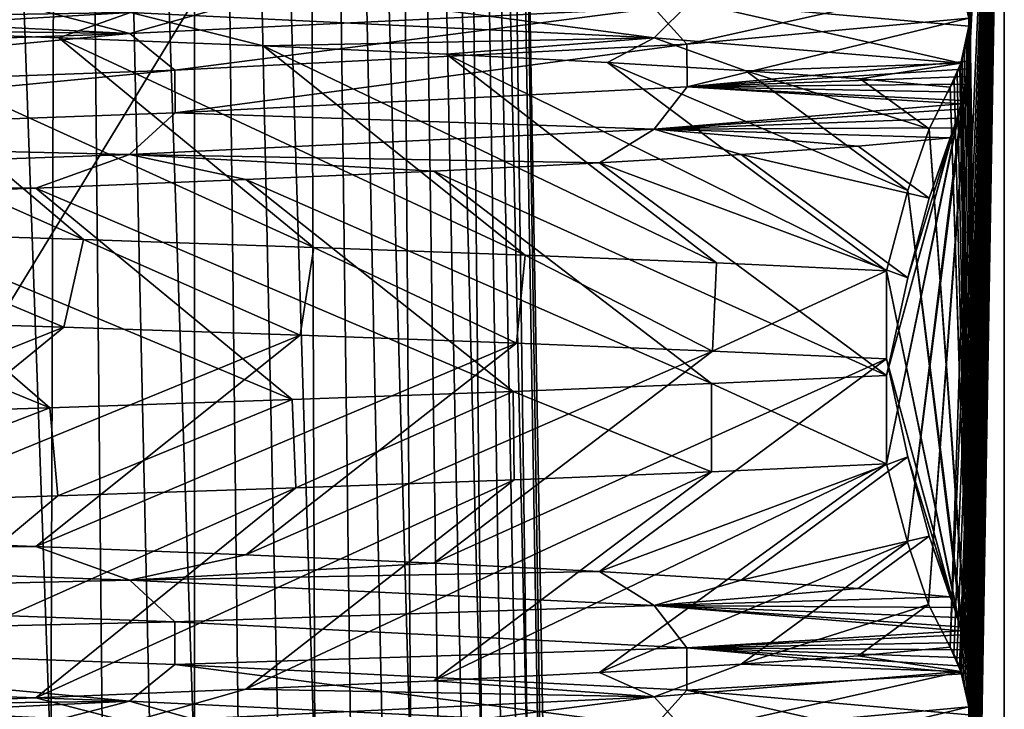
# Model space of a CAD drawing. Header units: millimetres. Extents: x -39 to 39, y -2 to 145.
# Tile 384 of 656: x 10 to 13, y 32 to 34. Entities that reach past the tile are written whole.
import ezdxf

# ---------------------------------------------------------------- set-up
doc = ezdxf.new("R2010")
doc.units = ezdxf.units.MM
doc.header["$LTSCALE"] = 65.185185
for name, color, linetype in [('460', 7, 'CONTINUOUS'), ('528', 7, 'CONTINUOUS'), ('529', 7, 'CONTINUOUS'), ('567', 7, 'CONTINUOUS'), ('574', 7, 'CONTINUOUS'), ('575', 7, 'CONTINUOUS'), ('628', 7, 'CONTINUOUS'), ('629', 7, 'CONTINUOUS'), ('630', 7, 'CONTINUOUS')]:
    doc.layers.add(name, color=color, linetype=linetype)

msp = doc.modelspace()

# ---------------------------------------------------------------- linework, layer by layer
at = {"layer": '460', "linetype": 'Continuous'}
for points in [[(9.4722, 33.1504, -10.5791), (9.5534, 33.4043, -10.5058), (10.2158, 33.1272, -9.8629), (9.4722, 33.1504, -10.5791)], [(9.5534, 33.4043, -10.5058), (10.2731, 33.3818, -9.8032), (10.2158, 33.1272, -9.8629), (9.5534, 33.4043, -10.5058)], [(10.2158, 33.1272, -9.8629), (10.2731, 33.3818, -9.8032), (10.9026, 33.1042, -9.098), (10.2158, 33.1272, -9.8629)], [(10.2731, 33.3818, -9.8032), (10.9428, 33.3591, -9.0496), (10.9026, 33.1042, -9.098), (10.2731, 33.3818, -9.8032)], [(10.9026, 33.1042, -9.098), (10.9428, 33.3591, -9.0496), (11.5319, 33.0811, -8.2858), (10.9026, 33.1042, -9.098)], [(10.9428, 33.3591, -9.0496), (11.5573, 33.3365, -8.2504), (11.5319, 33.0811, -8.2858), (10.9428, 33.3591, -9.0496)], [(11.5319, 33.0811, -8.2858), (11.5573, 33.3365, -8.2504), (12.1014, 33.0581, -7.4293), (11.5319, 33.0811, -8.2858)], [(11.5573, 33.3365, -8.2504), (12.113, 33.314, -7.4104), (12.1014, 33.0581, -7.4293), (11.5573, 33.3365, -8.2504)], [(12.113, 33.314, -7.4104), (12.6076, 33.2914, -6.5337), (12.1014, 33.0581, -7.4293), (12.113, 33.314, -7.4104)], [(12.6076, 33.2914, -6.5337), (12.6076, 33.035, -6.5337), (12.1014, 33.0581, -7.4293), (12.6076, 33.2914, -6.5337)], [(12.6076, 32.987, 6.5337), (12.0986, 32.9638, 7.434), (12.6076, 32.7306, 6.5337), (12.6076, 32.987, 6.5337)], [(12.0986, 32.9638, 7.434), (11.5222, 32.9405, 8.2993), (12.0986, 32.7074, 7.4339), (12.0986, 32.9638, 7.434)], [(12.6076, 32.7306, 6.5337), (12.0986, 32.9638, 7.434), (12.0986, 32.7074, 7.4339), (12.6076, 32.7306, 6.5337)], [(10.8796, 32.917, 9.1255), (10.175, 32.8935, 9.905), (10.1982, 32.6378, 9.8811), (10.8796, 32.917, 9.1255)], [(10.8907, 32.661, 9.1122), (10.8796, 32.917, 9.1255), (10.1982, 32.6378, 9.8811), (10.8907, 32.661, 9.1122)], [(11.5222, 32.9405, 8.2993), (10.8796, 32.917, 9.1255), (10.8907, 32.661, 9.1122), (11.5222, 32.9405, 8.2993)], [(11.5254, 32.6842, 8.295), (11.5222, 32.9405, 8.2993), (10.8907, 32.661, 9.1122), (11.5254, 32.6842, 8.295)], [(12.0986, 32.7074, 7.4339), (11.5222, 32.9405, 8.2993), (11.5254, 32.6842, 8.295), (12.0986, 32.7074, 7.4339)], [(10.175, 32.8935, 9.905), (9.4156, 32.87, 10.6295), (9.4521, 32.6146, 10.5971), (10.175, 32.8935, 9.905)], [(10.1982, 32.6378, 9.8811), (10.175, 32.8935, 9.905), (9.4521, 32.6146, 10.5971), (10.1982, 32.6378, 9.8811)]]:
    msp.add_3dface(points, dxfattribs=at)
at = {"layer": '528', "linetype": 'Continuous'}
for points in [[(12.8034, 32.1788, 2.798), (12.95, 35.8), (12.7927, 32.1975, 3.001), (12.8034, 32.1788, 2.798)], [(12.7927, 32.1975, 3.001), (12.95, 35.8), (12.8495, 33.9313, 1.9186), (12.7927, 32.1975, 3.001)], [(12.8122, 32.1593, 2.6303), (12.95, 35.8), (12.8034, 32.1788, 2.798), (12.8122, 32.1593, 2.6303)], [(12.8194, 30.1403, 2.4914), (12.95, 35.8), (12.8122, 30.1593, 2.6303), (12.8194, 30.1403, 2.4914)], [(12.8122, 30.1593, 2.6303), (12.95, 35.8), (12.8495, 31.9313, 1.9186), (12.8122, 30.1593, 2.6303)], [(12.8194, 32.1403, 2.4914), (12.95, 35.8), (12.8122, 32.1593, 2.6303), (12.8194, 32.1403, 2.4914)], [(12.8238, 30.1273, 2.4074), (12.95, 35.8), (12.8194, 30.1403, 2.4914), (12.8238, 30.1273, 2.4074)], [(12.8238, 32.1273, 2.4074), (12.95, 35.8), (12.8194, 32.1403, 2.4914), (12.8238, 32.1273, 2.4074)], [(12.8255, 30.1219, 2.3749), (12.95, 35.8), (12.8238, 30.1273, 2.4074), (12.8255, 30.1219, 2.3749)], [(12.8255, 32.1219, 2.3749), (12.95, 35.8), (12.8238, 32.1273, 2.4074), (12.8255, 32.1219, 2.3749)], [(12.8308, 30.1041, 2.2745), (12.95, 35.8), (12.8255, 30.1219, 2.3749), (12.8308, 30.1041, 2.2745)], [(12.8308, 32.1041, 2.2745), (12.95, 35.8), (12.8255, 32.1219, 2.3749), (12.8308, 32.1041, 2.2745)], [(12.8355, 30.0857, 2.184), (12.95, 35.8), (12.8308, 30.1041, 2.2745), (12.8355, 30.0857, 2.184)], [(12.8355, 32.0857, 2.184), (12.95, 35.8), (12.8308, 32.1041, 2.2745), (12.8355, 32.0857, 2.184)], [(12.8401, 30.0654, 2.0979), (12.95, 35.8), (12.8355, 30.0857, 2.184), (12.8401, 30.0654, 2.0979)], [(12.8401, 32.0654, 2.0979), (12.95, 35.8), (12.8355, 32.0857, 2.184), (12.8401, 32.0654, 2.0979)], [(12.8442, 30.0424, 2.0183), (12.95, 35.8), (12.8401, 30.0654, 2.0979), (12.8442, 30.0424, 2.0183)], [(12.8442, 32.0424, 2.0183), (12.95, 35.8), (12.8401, 32.0654, 2.0979), (12.8442, 32.0424, 2.0183)], [(12.8467, 30.0248, 1.9707), (12.95, 35.8), (12.8442, 30.0424, 2.0183), (12.8467, 30.0248, 1.9707)], [(12.8467, 32.0248, 1.9707), (12.95, 35.8), (12.8442, 32.0424, 2.0183), (12.8467, 32.0248, 1.9707)], [(12.8478, 30.0153, 1.9499), (12.95, 35.8), (12.8467, 30.0248, 1.9707), (12.8478, 30.0153, 1.9499)], [(12.8478, 32.0153, 1.9499), (12.95, 35.8), (12.8467, 32.0248, 1.9707), (12.8478, 32.0153, 1.9499)], [(12.8478, 34.0153, 1.9499), (12.95, 35.8), (12.8467, 34.0248, 1.9707), (12.8478, 34.0153, 1.9499)], [(12.8503, 29.9766, 1.9023), (12.95, 35.8), (12.8478, 30.0153, 1.9499), (12.8503, 29.9766, 1.9023)], [(12.8503, 31.9766, 1.9023), (12.95, 35.8), (12.8478, 32.0153, 1.9499), (12.8503, 31.9766, 1.9023)], [(12.8503, 33.9766, 1.9023), (12.95, 35.8), (12.8478, 34.0153, 1.9499), (12.8503, 33.9766, 1.9023)], [(12.8495, 31.9313, 1.9186), (12.95, 35.8), (12.8503, 31.9766, 1.9023), (12.8495, 31.9313, 1.9186)], [(12.8495, 33.9313, 1.9186), (12.95, 35.8), (12.8503, 33.9766, 1.9023), (12.8495, 33.9313, 1.9186)], [(12.95, 26.5), (12.95, 35.8), (12.8503, 29.9766, 1.9023), (12.95, 26.5)], [(12.73, 32.322, 4.1975), (12.7927, 32.1975, 3.001), (12.8495, 33.9313, 1.9186), (12.73, 32.322, 4.1975)], [(12.8467, 33.9004, 1.9703), (12.73, 32.322, 4.1975), (12.8495, 33.9313, 1.9186), (12.8467, 33.9004, 1.9703)], [(12.8438, 33.8776, 2.0257), (12.73, 32.322, 4.1975), (12.8467, 33.9004, 1.9703), (12.8438, 33.8776, 2.0257)], [(12.6681, 32.5025, 5.379), (12.73, 32.322, 4.1975), (12.8438, 33.8776, 2.0257), (12.6681, 32.5025, 5.379)], [(12.8404, 33.8554, 2.0917), (12.6681, 32.5025, 5.379), (12.8438, 33.8776, 2.0257), (12.8404, 33.8554, 2.0917)], [(12.8364, 33.8332, 2.1685), (12.6681, 32.5025, 5.379), (12.8404, 33.8554, 2.0917), (12.8364, 33.8332, 2.1685)], [(12.8316, 33.8101, 2.2583), (12.6681, 32.5025, 5.379), (12.8364, 33.8332, 2.1685), (12.8316, 33.8101, 2.2583)], [(12.6076, 32.7306, 6.5337), (12.6681, 32.5025, 5.379), (12.8316, 33.8101, 2.2583), (12.6076, 32.7306, 6.5337)], [(12.8261, 33.786, 2.3635), (12.6076, 32.7306, 6.5337), (12.8316, 33.8101, 2.2583), (12.8261, 33.786, 2.3635)], [(12.8237, 33.7762, 2.4091), (12.6076, 32.7306, 6.5337), (12.8261, 33.786, 2.3635), (12.8237, 33.7762, 2.4091)], [(12.8197, 33.7607, 2.4856), (12.6076, 32.7306, 6.5337), (12.8237, 33.7762, 2.4091), (12.8197, 33.7607, 2.4856)], [(12.6076, 32.987, 6.5337), (12.6076, 32.7306, 6.5337), (12.8197, 33.7607, 2.4856), (12.6076, 32.987, 6.5337)], [(12.8123, 33.7342, 2.628), (12.6076, 32.987, 6.5337), (12.8197, 33.7607, 2.4856), (12.8123, 33.7342, 2.628)], [(12.6697, 33.2705, 5.3484), (12.6076, 32.987, 6.5337), (12.8123, 33.7342, 2.628), (12.6697, 33.2705, 5.3484)], [(12.8034, 33.7063, 2.7974), (12.6697, 33.2705, 5.3484), (12.8123, 33.7342, 2.628), (12.8034, 33.7063, 2.7974)], [(12.7314, 33.502, 4.1702), (12.6697, 33.2705, 5.3484), (12.8034, 33.7063, 2.7974), (12.7314, 33.502, 4.1702)], [(12.7927, 33.6778, 3.001), (12.7314, 33.502, 4.1702), (12.8034, 33.7063, 2.7974), (12.7927, 33.6778, 3.001)]]:
    msp.add_3dface(points, dxfattribs=at)
at = {"layer": '529', "linetype": 'Continuous'}
for points in [[(12.95, 35.8), (12.95, 26.5), (12.85, 34.0799, -1.9079), (12.95, 35.8)], [(12.85, 34.0799, -1.9079), (12.95, 26.5), (12.8499, 34.0335, -1.9103), (12.85, 34.0799, -1.9079)], [(12.8499, 34.0335, -1.9103), (12.95, 26.5), (12.8473, 34.0017, -1.9603), (12.8499, 34.0335, -1.9103)], [(12.844, 33.9781, -2.023), (12.95, 26.5), (12.8398, 33.9555, -2.1022), (12.844, 33.9781, -2.023)], [(12.8473, 34.0017, -1.9603), (12.95, 26.5), (12.844, 33.9781, -2.023), (12.8473, 34.0017, -1.9603)], [(12.8398, 33.9555, -2.1022), (12.95, 26.5), (12.8346, 33.9325, -2.2017), (12.8398, 33.9555, -2.1022)], [(12.8346, 33.9325, -2.2017), (12.95, 26.5), (12.8283, 33.9091, -2.3228), (12.8346, 33.9325, -2.2017)], [(12.8237, 33.8943, -2.4099), (12.95, 26.5), (12.821, 33.8863, -2.4612), (12.8237, 33.8943, -2.4099)], [(12.8283, 33.9091, -2.3228), (12.95, 26.5), (12.8237, 33.8943, -2.4099), (12.8283, 33.9091, -2.3228)], [(12.8039, 33.8442, -2.7882), (12.8131, 33.8649, -2.613), (12.85, 32.0799, -1.9079), (12.8039, 33.8442, -2.7882)], [(12.8131, 33.8649, -2.613), (12.821, 33.8863, -2.4612), (12.85, 32.0799, -1.9079), (12.8131, 33.8649, -2.613)], [(12.821, 33.8863, -2.4612), (12.95, 26.5), (12.85, 32.0799, -1.9079), (12.821, 33.8863, -2.4612)], [(12.7927, 33.8245, -3.001), (12.8039, 33.8442, -2.7882), (12.85, 32.0799, -1.9079), (12.7927, 33.8245, -3.001)], [(12.7315, 33.7036, -4.1702), (12.7927, 33.8245, -3.001), (12.8476, 32.1139, -1.9548), (12.7315, 33.7036, -4.1702)], [(12.8476, 32.1139, -1.9548), (12.7927, 33.8245, -3.001), (12.85, 32.0799, -1.9079), (12.8476, 32.1139, -1.9548)], [(12.6697, 33.5248, -5.3485), (12.7315, 33.7036, -4.1702), (12.8443, 32.1414, -2.0178), (12.6697, 33.5248, -5.3485)], [(12.8443, 32.1414, -2.0178), (12.7315, 33.7036, -4.1702), (12.8468, 32.1215, -1.9701), (12.8443, 32.1414, -2.0178)], [(12.8468, 32.1215, -1.9701), (12.7315, 33.7036, -4.1702), (12.8476, 32.1139, -1.9548), (12.8468, 32.1215, -1.9701)], [(12.6076, 33.2914, -6.5337), (12.6697, 33.5248, -5.3485), (12.8317, 32.2116, -2.2573), (12.6076, 33.2914, -6.5337)], [(12.8317, 32.2116, -2.2573), (12.6697, 33.5248, -5.3485), (12.8361, 32.19, -2.1729), (12.8317, 32.2116, -2.2573)], [(12.8361, 32.19, -2.1729), (12.6697, 33.5248, -5.3485), (12.8404, 32.1667, -2.0922), (12.8361, 32.19, -2.1729)], [(12.8404, 32.1667, -2.0922), (12.6697, 33.5248, -5.3485), (12.8443, 32.1414, -2.0178), (12.8404, 32.1667, -2.0922)], [(12.6076, 33.035, -6.5337), (12.6076, 33.2914, -6.5337), (12.8208, 32.2574, -2.4657), (12.6076, 33.035, -6.5337)], [(12.8208, 32.2574, -2.4657), (12.6076, 33.2914, -6.5337), (12.8239, 32.2453, -2.4066), (12.8208, 32.2574, -2.4657)], [(12.8239, 32.2453, -2.4066), (12.6076, 33.2914, -6.5337), (12.8267, 32.2335, -2.3522), (12.8239, 32.2453, -2.4066)], [(12.8267, 32.2335, -2.3522), (12.6076, 33.2914, -6.5337), (12.8317, 32.2116, -2.2573), (12.8267, 32.2335, -2.3522)], [(12.6699, 32.7503, -5.3455), (12.6076, 33.035, -6.5337), (12.8134, 32.284, -2.6061), (12.6699, 32.7503, -5.3455)], [(12.8134, 32.284, -2.6061), (12.6076, 33.035, -6.5337), (12.8208, 32.2574, -2.4657), (12.8134, 32.284, -2.6061)], [(12.7316, 32.5201, -4.1679), (12.6699, 32.7503, -5.3455), (12.8042, 32.3133, -2.7817), (12.7316, 32.5201, -4.1679)], [(12.8042, 32.3133, -2.7817), (12.6699, 32.7503, -5.3455), (12.8134, 32.284, -2.6061), (12.8042, 32.3133, -2.7817)], [(12.7927, 32.3442, -3.001), (12.7316, 32.5201, -4.1679), (12.8042, 32.3133, -2.7817), (12.7927, 32.3442, -3.001)], [(12.85, 32.0799, -1.9079), (12.95, 26.5), (12.8499, 32.0335, -1.9103), (12.85, 32.0799, -1.9079)], [(12.8499, 32.0335, -1.9103), (12.95, 26.5), (12.8473, 32.0017, -1.9603), (12.8499, 32.0335, -1.9103)]]:
    msp.add_3dface(points, dxfattribs=at)
at = {"layer": '567', "linetype": 'Continuous'}
for points in [[(9.9146, 26, -6.2696), (10.159, 26, -5.8653), (9.7745, 43.2089, -5.9253), (9.9146, 26, -6.2696)], [(10.159, 26, -5.8653), (10.3869, 26, -5.4515), (9.7745, 43.2089, -5.9253), (10.159, 26, -5.8653)], [(9.7745, 43.2089, -5.9253), (10.3869, 26, -5.4515), (10.2165, 43.2089, -5.1256), (9.7745, 43.2089, -5.9253)], [(10.159, 26, 5.8653), (9.9146, 26, 6.2696), (9.7745, 43.2089, 5.9253), (10.159, 26, 5.8653)], [(10.2165, 43.2089, 5.1256), (10.159, 26, 5.8653), (9.7745, 43.2089, 5.9253), (10.2165, 43.2089, 5.1256)], [(10.3869, 26, 5.4515), (10.159, 26, 5.8653), (10.2165, 43.2089, 5.1256), (10.3869, 26, 5.4515)], [(10.3869, 26, -5.4515), (10.598, 26, -5.0288), (10.2165, 43.2089, -5.1256), (10.3869, 26, -5.4515)], [(10.598, 26, -5.0288), (10.7919, 26, -4.598), (10.2165, 43.2089, -5.1256), (10.598, 26, -5.0288)], [(10.2165, 43.2089, -5.1256), (10.7919, 26, -4.598), (10.5932, 43.2089, -4.2934), (10.2165, 43.2089, -5.1256)], [(10.598, 26, 5.0288), (10.3869, 26, 5.4515), (10.2165, 43.2089, 5.1256), (10.598, 26, 5.0288)], [(10.5932, 43.2089, 4.2934), (10.598, 26, 5.0288), (10.2165, 43.2089, 5.1256), (10.5932, 43.2089, 4.2934)], [(10.7919, 26, -4.598), (10.9683, 26, -4.1597), (10.5932, 43.2089, -4.2934), (10.7919, 26, -4.598)], [(10.9683, 26, -4.1597), (11.1269, 26, -3.7147), (10.5932, 43.2089, -4.2934), (10.9683, 26, -4.1597)], [(10.5932, 43.2089, -4.2934), (11.1269, 26, -3.7147), (10.9031, 43.2089, -3.4311), (10.5932, 43.2089, -4.2934)], [(10.9683, 26, 4.1597), (10.7919, 26, 4.598), (10.5932, 43.2089, 4.2934), (10.9683, 26, 4.1597)], [(10.9031, 43.2089, 3.4311), (10.9683, 26, 4.1597), (10.5932, 43.2089, 4.2934), (10.9031, 43.2089, 3.4311)], [(10.7919, 26, 4.598), (10.598, 26, 5.0288), (10.5932, 43.2089, 4.2934), (10.7919, 26, 4.598)], [(11.1269, 26, -3.7147), (11.2674, 26, -3.2637), (10.9031, 43.2089, -3.4311), (11.1269, 26, -3.7147)], [(11.2674, 26, -3.2637), (11.3897, 26, -2.8073), (10.9031, 43.2089, -3.4311), (11.2674, 26, -3.2637)], [(10.9031, 43.2089, -3.4311), (11.3897, 26, -2.8073), (11.1429, 43.2089, -2.5465), (10.9031, 43.2089, -3.4311)], [(11.2674, 26, 3.2637), (11.1269, 26, 3.7147), (10.9031, 43.2089, 3.4311), (11.2674, 26, 3.2637)], [(11.1429, 43.2089, 2.5465), (11.2674, 26, 3.2637), (10.9031, 43.2089, 3.4311), (11.1429, 43.2089, 2.5465)], [(11.1269, 26, 3.7147), (10.9683, 26, 4.1597), (10.9031, 43.2089, 3.4311), (11.1269, 26, 3.7147)], [(11.3897, 26, -2.8073), (11.4935, 26, -2.3464), (11.1429, 43.2089, -2.5465), (11.3897, 26, -2.8073)], [(11.4935, 26, -2.3464), (11.5787, 26, -1.8817), (11.1429, 43.2089, -2.5465), (11.4935, 26, -2.3464)], [(11.1429, 43.2089, -2.5465), (11.5787, 26, -1.8817), (11.311, 43.2089, -1.6467), (11.1429, 43.2089, -2.5465)], [(11.4935, 26, 2.3464), (11.3897, 26, 2.8073), (11.1429, 43.2089, 2.5465), (11.4935, 26, 2.3464)], [(11.311, 43.2089, 1.6467), (11.4935, 26, 2.3464), (11.1429, 43.2089, 2.5465), (11.311, 43.2089, 1.6467)], [(11.3897, 26, 2.8073), (11.2674, 26, 3.2637), (11.1429, 43.2089, 2.5465), (11.3897, 26, 2.8073)], [(11.5787, 26, -1.8817), (11.6451, 26, -1.414), (11.311, 43.2089, -1.6467), (11.5787, 26, -1.8817)], [(11.6451, 26, -1.414), (11.6925, 26, -0.9439), (11.311, 43.2089, -1.6467), (11.6451, 26, -1.414)], [(11.311, 43.2089, -1.6467), (11.6925, 26, -0.9439), (11.4064, 43.2089, -0.7371), (11.311, 43.2089, -1.6467)], [(11.6451, 26, 1.414), (11.5787, 26, 1.8817), (11.311, 43.2089, 1.6467), (11.6451, 26, 1.414)], [(11.4064, 43.2089, 0.7371), (11.6451, 26, 1.414), (11.311, 43.2089, 1.6467), (11.4064, 43.2089, 0.7371)], [(11.5787, 26, 1.8817), (11.4935, 26, 2.3464), (11.311, 43.2089, 1.6467), (11.5787, 26, 1.8817)], [(11.6925, 26, 0.9439), (11.6451, 26, 1.414), (11.4064, 43.2089, 0.7371), (11.6925, 26, 0.9439)], [(11.543, 35.6288, 0.6709), (11.6925, 26, 0.9439), (11.4064, 43.2089, 0.7371), (11.543, 35.6288, 0.6709)], [(11.4064, 43.2089, -0.7371), (11.6925, 26, -0.9439), (11.543, 35.6288, -0.6709), (11.4064, 43.2089, -0.7371)], [(11.6801, 27.9956, -0.6043), (11.543, 35.6288, -0.6709), (11.6925, 26, -0.9439), (11.6801, 27.9956, -0.6043)], [(11.6801, 27.9956, 0.6043), (11.6925, 26, 0.9439), (11.543, 35.6288, 0.6709), (11.6801, 27.9956, 0.6043)]]:
    msp.add_3dface(points, dxfattribs=at)
at = {"layer": '574', "linetype": 'Continuous'}
for points in [[(7.2602, 39.0726, -0.701), (11.543, 35.6288, -0.6709), (7.0698, 33.5151, -0.6525), (7.2602, 39.0726, -0.701)], [(11.543, 35.6288, -0.6709), (11.6801, 27.9956, -0.6043), (7.0698, 33.5151, -0.6525), (11.543, 35.6288, -0.6709)], [(11.6801, 27.9956, -0.6043), (6.8806, 27.9956, -0.6043), (7.0698, 33.5151, -0.6525), (11.6801, 27.9956, -0.6043)]]:
    msp.add_3dface(points, dxfattribs=at)
at = {"layer": '575', "linetype": 'Continuous'}
for points in [[(11.543, 35.6288, 0.6709), (7.2602, 39.0726, 0.701), (7.0698, 33.5151, 0.6525), (11.543, 35.6288, 0.6709)], [(11.6801, 27.9956, 0.6043), (11.543, 35.6288, 0.6709), (6.8806, 27.9956, 0.6043), (11.6801, 27.9956, 0.6043)], [(11.543, 35.6288, 0.6709), (7.0698, 33.5151, 0.6525), (6.8806, 27.9956, 0.6043), (11.543, 35.6288, 0.6709)]]:
    msp.add_3dface(points, dxfattribs=at)
at = {"layer": '628', "linetype": 'Continuous'}
for points in [[(10.175, 34.6371, 9.905), (9.4156, 34.6135, 10.6295), (8.7395, 34.0024, 9.8123), (10.175, 34.6371, 9.905)], [(9.4647, 34.0268, 9.1148), (10.175, 34.6371, 9.905), (8.7395, 34.0024, 9.8123), (9.4647, 34.0268, 9.1148)], [(9.4722, 33.1504, -10.5791), (10.2158, 33.1272, -9.8629), (8.7395, 32.5392, -9.8123), (9.4722, 33.1504, -10.5791)], [(8.7395, 32.5392, -9.8123), (10.2158, 33.1272, -9.8629), (9.4647, 32.5148, -9.1148), (8.7395, 32.5392, -9.8123)], [(10.2158, 33.1272, -9.8629), (10.9026, 33.1042, -9.098), (9.4647, 32.5148, -9.1148), (10.2158, 33.1272, -9.8629)], [(9.4647, 32.5148, -9.1148), (10.9026, 33.1042, -9.098), (10.1344, 32.4904, -8.3638), (9.4647, 32.5148, -9.1148)], [(10.9026, 33.1042, -9.098), (11.5319, 33.0811, -8.2858), (10.1344, 32.4904, -8.3638), (10.9026, 33.1042, -9.098)], [(10.1344, 32.4904, -8.3638), (11.5319, 33.0811, -8.2858), (10.7447, 32.4661, -7.5639), (10.1344, 32.4904, -8.3638)], [(11.5319, 33.0811, -8.2858), (12.1014, 33.0581, -7.4293), (10.7447, 32.4661, -7.5639), (11.5319, 33.0811, -8.2858)], [(10.7447, 32.4661, -7.5639), (12.1014, 33.0581, -7.4293), (11.2919, 32.4417, -6.7195), (10.7447, 32.4661, -7.5639)], [(12.1014, 33.0581, -7.4293), (12.6076, 33.035, -6.5337), (11.2919, 32.4417, -6.7195), (12.1014, 33.0581, -7.4293)], [(11.2919, 32.4417, -6.7195), (12.6076, 33.035, -6.5337), (11.773, 32.4173, -5.8358), (11.2919, 32.4417, -6.7195)], [(12.6076, 33.035, -6.5337), (12.6699, 32.7503, -5.3455), (11.773, 32.4173, -5.8358), (12.6076, 33.035, -6.5337)], [(11.773, 32.4173, -5.8358), (12.6699, 32.7503, -5.3455), (12.185, 32.3929, -4.9178), (11.773, 32.4173, -5.8358)], [(12.6699, 32.7503, -5.3455), (12.7316, 32.5201, -4.1679), (12.185, 32.3929, -4.9178), (12.6699, 32.7503, -5.3455)], [(12.6076, 32.7306, 6.5337), (12.0986, 32.7074, 7.4339), (11.2919, 32.0999, 6.7195), (12.6076, 32.7306, 6.5337)], [(11.773, 32.1243, 5.8358), (12.6076, 32.7306, 6.5337), (11.2919, 32.0999, 6.7195), (11.773, 32.1243, 5.8358)], [(12.6681, 32.5025, 5.379), (12.6076, 32.7306, 6.5337), (11.773, 32.1243, 5.8358), (12.6681, 32.5025, 5.379)], [(12.0986, 32.7074, 7.4339), (11.5254, 32.6842, 8.295), (10.7447, 32.0756, 7.5639), (12.0986, 32.7074, 7.4339)], [(11.2919, 32.0999, 6.7195), (12.0986, 32.7074, 7.4339), (10.7447, 32.0756, 7.5639), (11.2919, 32.0999, 6.7195)], [(10.8907, 32.661, 9.1122), (10.1982, 32.6378, 9.8811), (9.4647, 32.0268, 9.1148), (10.8907, 32.661, 9.1122)], [(10.1344, 32.0512, 8.3639), (10.8907, 32.661, 9.1122), (9.4647, 32.0268, 9.1148), (10.1344, 32.0512, 8.3639)], [(11.5254, 32.6842, 8.295), (10.8907, 32.661, 9.1122), (10.1344, 32.0512, 8.3639), (11.5254, 32.6842, 8.295)], [(10.7447, 32.0756, 7.5639), (11.5254, 32.6842, 8.295), (10.1344, 32.0512, 8.3639), (10.7447, 32.0756, 7.5639)], [(10.1982, 32.6378, 9.8811), (9.4521, 32.6146, 10.5971), (9.4647, 32.0268, 9.1148), (10.1982, 32.6378, 9.8811)], [(12.185, 32.3929, -4.9178), (12.7316, 32.5201, -4.1679), (12.5256, 32.3685, -3.971), (12.185, 32.3929, -4.9178)], [(12.7316, 32.5201, -4.1679), (12.7927, 32.3442, -3.001), (12.5256, 32.3685, -3.971), (12.7316, 32.5201, -4.1679)], [(12.185, 32.1487, 4.9178), (12.6681, 32.5025, 5.379), (11.773, 32.1243, 5.8358), (12.185, 32.1487, 4.9178)], [(12.73, 32.322, 4.1975), (12.6681, 32.5025, 5.379), (12.185, 32.1487, 4.9178), (12.73, 32.322, 4.1975)], [(12.5256, 32.1731, 3.971), (12.73, 32.322, 4.1975), (12.185, 32.1487, 4.9178), (12.5256, 32.1731, 3.971)], [(12.7927, 32.1975, 3.001), (12.73, 32.322, 4.1975), (12.5256, 32.1731, 3.971), (12.7927, 32.1975, 3.001)]]:
    msp.add_3dface(points, dxfattribs=at)
at = {"layer": '629', "linetype": 'Continuous'}
for points in [[(11.9325, 33.9677, -5.2794), (10.4094, 34.0411, -7.8677), (10.5696, 34.1466, -7.5633), (11.9325, 33.9677, -5.2794)], [(12.0373, 34.072, -4.9015), (11.9325, 33.9677, -5.2794), (10.5696, 34.1466, -7.5633), (12.0373, 34.072, -4.9015)], [(12.8238, 34.1273, 2.4074), (11.9322, 34.054, 5.2794), (12.0271, 33.949, 4.9261), (12.8238, 34.1273, 2.4074)], [(12.8467, 34.0248, 1.9707), (12.8238, 34.1273, 2.4074), (12.0271, 33.949, 4.9261), (12.8467, 34.0248, 1.9707)], [(12.8468, 34.1215, -1.9701), (12.8473, 34.0017, -1.9603), (12.0373, 34.072, -4.9015), (12.8468, 34.1215, -1.9701)], [(12.8468, 34.1215, -1.9701), (12.8476, 34.1139, -1.9548), (12.8473, 34.0017, -1.9603), (12.8468, 34.1215, -1.9701)], [(8.3348, 34.1145, -10.0393), (10.4094, 34.0411, -7.8677), (8.845, 34.0161, -9.7172), (8.3348, 34.1145, -10.0393)], [(12.8476, 34.1139, -1.9548), (12.8499, 34.0335, -1.9103), (12.8473, 34.0017, -1.9603), (12.8476, 34.1139, -1.9548)], [(10.7447, 34.0756, 7.5639), (10.1344, 34.0512, 8.3639), (10.4078, 33.9805, 7.8695), (10.7447, 34.0756, 7.5639)], [(11.9322, 34.054, 5.2794), (10.7447, 34.0756, 7.5639), (10.4078, 33.9805, 7.8695), (11.9322, 34.054, 5.2794)], [(12.8237, 33.8943, -2.4099), (11.9325, 33.9677, -5.2794), (12.0373, 34.072, -4.9015), (12.8237, 33.8943, -2.4099)], [(12.8473, 34.0017, -1.9603), (12.8237, 33.8943, -2.4099), (12.0373, 34.072, -4.9015), (12.8473, 34.0017, -1.9603)], [(8.845, 34.0161, -9.7172), (10.4094, 34.0411, -7.8677), (9.5505, 33.9922, -9.0249), (8.845, 34.0161, -9.7172)], [(10.1344, 34.0512, 8.3639), (9.4647, 34.0268, 9.1148), (10.4078, 33.9805, 7.8695), (10.1344, 34.0512, 8.3639)], [(9.5505, 33.9922, -9.0249), (10.4094, 34.0411, -7.8677), (10.2019, 33.9682, -8.2814), (9.5505, 33.9922, -9.0249)], [(10.2019, 33.9682, -8.2814), (10.4094, 34.0411, -7.8677), (10.7955, 33.9443, -7.4911), (10.2019, 33.9682, -8.2814)], [(11.9322, 34.054, 5.2794), (10.4078, 33.9805, 7.8695), (10.5388, 33.8737, 7.6061), (11.9322, 34.054, 5.2794)], [(10.4094, 34.0411, -7.8677), (11.9325, 33.9677, -5.2794), (10.7955, 33.9443, -7.4911), (10.4094, 34.0411, -7.8677)], [(12.0271, 33.949, 4.9261), (11.9322, 34.054, 5.2794), (10.5388, 33.8737, 7.6061), (12.0271, 33.949, 4.9261)], [(9.4647, 34.0268, 9.1148), (8.7395, 34.0024, 9.8123), (10.4078, 33.9805, 7.8695), (9.4647, 34.0268, 9.1148)], [(12.8467, 34.0248, 1.9707), (12.0271, 33.949, 4.9261), (12.0278, 33.8252, 4.9247), (12.8467, 34.0248, 1.9707)], [(12.8467, 33.9004, 1.9703), (12.8467, 34.0248, 1.9707), (12.0278, 33.8252, 4.9247), (12.8467, 33.9004, 1.9703)], [(12.8467, 33.9004, 1.9703), (12.8478, 34.0153, 1.9499), (12.8467, 34.0248, 1.9707), (12.8467, 33.9004, 1.9703)], [(12.8467, 33.9004, 1.9703), (12.8495, 33.9313, 1.9186), (12.8478, 34.0153, 1.9499), (12.8467, 33.9004, 1.9703)], [(12.8495, 33.9313, 1.9186), (12.8503, 33.9766, 1.9023), (12.8478, 34.0153, 1.9499), (12.8495, 33.9313, 1.9186)], [(10.4078, 33.9805, 7.8695), (8.7395, 34.0024, 9.8123), (8.3311, 33.9071, 10.0421), (10.4078, 33.9805, 7.8695)], [(10.4078, 33.9805, 7.8695), (8.3311, 33.9071, 10.0421), (8.4641, 33.7985, 9.8629), (10.4078, 33.9805, 7.8695)], [(10.5388, 33.8737, 7.6061), (10.4078, 33.9805, 7.8695), (8.4641, 33.7985, 9.8629), (10.5388, 33.8737, 7.6061)], [(12.8473, 34.0017, -1.9603), (12.8283, 33.9091, -2.3228), (12.8237, 33.8943, -2.4099), (12.8473, 34.0017, -1.9603)], [(12.8473, 34.0017, -1.9603), (12.8346, 33.9325, -2.2017), (12.8283, 33.9091, -2.3228), (12.8473, 34.0017, -1.9603)], [(12.8473, 34.0017, -1.9603), (12.8398, 33.9555, -2.1022), (12.8346, 33.9325, -2.2017), (12.8473, 34.0017, -1.9603)], [(12.8473, 34.0017, -1.9603), (12.844, 33.9781, -2.023), (12.8398, 33.9555, -2.1022), (12.8473, 34.0017, -1.9603)], [(12.0271, 33.949, 4.9261), (10.5388, 33.8737, 7.6061), (10.5397, 33.75, 7.605), (12.0271, 33.949, 4.9261)], [(12.0278, 33.8252, 4.9247), (12.0271, 33.949, 4.9261), (10.5397, 33.75, 7.605), (12.0278, 33.8252, 4.9247)], [(10.7955, 33.9443, -7.4911), (11.9325, 33.9677, -5.2794), (11.3281, 33.9203, -6.6584), (10.7955, 33.9443, -7.4911)], [(11.3281, 33.9203, -6.6584), (11.9325, 33.9677, -5.2794), (11.7965, 33.8964, -5.788), (11.3281, 33.9203, -6.6584)], [(11.7965, 33.8964, -5.788), (11.9325, 33.9677, -5.2794), (12.1983, 33.8724, -4.8849), (11.7965, 33.8964, -5.788)], [(11.9325, 33.9677, -5.2794), (12.8237, 33.8943, -2.4099), (12.1983, 33.8724, -4.8849), (11.9325, 33.9677, -5.2794)], [(12.8438, 33.8776, 2.0257), (12.8467, 33.9004, 1.9703), (12.0278, 33.8252, 4.9247), (12.8438, 33.8776, 2.0257)], [(12.1983, 33.8724, -4.8849), (12.8237, 33.8943, -2.4099), (12.5309, 33.8485, -3.9541), (12.1983, 33.8724, -4.8849)], [(12.8237, 33.8943, -2.4099), (12.7927, 33.8245, -3.001), (12.5309, 33.8485, -3.9541), (12.8237, 33.8943, -2.4099)], [(12.8237, 33.8943, -2.4099), (12.8039, 33.8442, -2.7882), (12.7927, 33.8245, -3.001), (12.8237, 33.8943, -2.4099)], [(12.8237, 33.8943, -2.4099), (12.8131, 33.8649, -2.613), (12.8039, 33.8442, -2.7882), (12.8237, 33.8943, -2.4099)], [(12.8237, 33.8943, -2.4099), (12.821, 33.8863, -2.4612), (12.8131, 33.8649, -2.613), (12.8237, 33.8943, -2.4099)], [(10.5388, 33.8737, 7.6061), (8.4641, 33.7985, 9.8629), (8.4652, 33.6747, 9.8621), (10.5388, 33.8737, 7.6061)], [(10.5397, 33.75, 7.605), (10.5388, 33.8737, 7.6061), (8.4652, 33.6747, 9.8621), (10.5397, 33.75, 7.605)], [(12.8404, 33.8554, 2.0917), (12.8438, 33.8776, 2.0257), (12.0278, 33.8252, 4.9247), (12.8404, 33.8554, 2.0917)], [(12.8364, 33.8332, 2.1685), (12.8404, 33.8554, 2.0917), (12.0278, 33.8252, 4.9247), (12.8364, 33.8332, 2.1685)], [(12.8316, 33.8101, 2.2583), (12.8364, 33.8332, 2.1685), (12.0278, 33.8252, 4.9247), (12.8316, 33.8101, 2.2583)], [(12.0278, 33.8252, 4.9247), (10.5397, 33.75, 7.605), (11.9318, 33.7025, 5.2809), (12.0278, 33.8252, 4.9247)], [(12.8237, 33.7762, 2.4091), (12.0278, 33.8252, 4.9247), (11.9318, 33.7025, 5.2809), (12.8237, 33.7762, 2.4091)], [(12.8237, 33.7762, 2.4091), (12.8261, 33.786, 2.3635), (12.0278, 33.8252, 4.9247), (12.8237, 33.7762, 2.4091)], [(12.8261, 33.786, 2.3635), (12.8316, 33.8101, 2.2583), (12.0278, 33.8252, 4.9247), (12.8261, 33.786, 2.3635)], [(12.8197, 33.7607, 2.4856), (12.8237, 33.7762, 2.4091), (11.9318, 33.7025, 5.2809), (12.8197, 33.7607, 2.4856)], [(10.5397, 33.75, 7.605), (8.4652, 33.6747, 9.8621), (10.4072, 33.629, 7.8706), (10.5397, 33.75, 7.605)], [(11.9318, 33.7025, 5.2809), (10.5397, 33.75, 7.605), (10.4072, 33.629, 7.8706), (11.9318, 33.7025, 5.2809)], [(12.8123, 33.7342, 2.628), (12.8197, 33.7607, 2.4856), (11.9318, 33.7025, 5.2809), (12.8123, 33.7342, 2.628)], [(12.8034, 33.7063, 2.7974), (12.8123, 33.7342, 2.628), (11.9318, 33.7025, 5.2809), (12.8034, 33.7063, 2.7974)], [(11.9318, 33.7025, 5.2809), (10.4072, 33.629, 7.8706), (11.773, 33.6047, 5.8358), (11.9318, 33.7025, 5.2809)], [(12.185, 33.6291, 4.9178), (11.9318, 33.7025, 5.2809), (11.773, 33.6047, 5.8358), (12.185, 33.6291, 4.9178)], [(12.7927, 33.6778, 3.001), (12.8034, 33.7063, 2.7974), (11.9318, 33.7025, 5.2809), (12.7927, 33.6778, 3.001)], [(12.7927, 33.6778, 3.001), (11.9318, 33.7025, 5.2809), (12.5256, 33.6535, 3.971), (12.7927, 33.6778, 3.001)], [(12.5256, 33.6535, 3.971), (11.9318, 33.7025, 5.2809), (12.185, 33.6291, 4.9178), (12.5256, 33.6535, 3.971)], [(10.4072, 33.629, 7.8706), (8.4652, 33.6747, 9.8621), (8.3306, 33.5555, 10.0428), (10.4072, 33.629, 7.8706)], [(10.4072, 33.629, 7.8706), (8.3306, 33.5555, 10.0428), (10.1344, 33.5316, 8.3639), (10.4072, 33.629, 7.8706)], [(10.7447, 33.5559, 7.5639), (10.4072, 33.629, 7.8706), (10.1344, 33.5316, 8.3639), (10.7447, 33.5559, 7.5639)], [(11.773, 33.6047, 5.8358), (10.4072, 33.629, 7.8706), (11.2919, 33.5803, 6.7195), (11.773, 33.6047, 5.8358)], [(11.2919, 33.5803, 6.7195), (10.4072, 33.629, 7.8706), (10.7447, 33.5559, 7.5639), (11.2919, 33.5803, 6.7195)], [(10.1344, 33.5316, 8.3639), (8.3306, 33.5555, 10.0428), (9.4647, 33.5072, 9.1148), (10.1344, 33.5316, 8.3639)], [(9.4647, 32.5148, -9.1148), (10.1344, 32.4904, -8.3638), (8.3311, 32.4662, -10.0421), (9.4647, 32.5148, -9.1148)], [(10.1344, 32.4904, -8.3638), (10.4077, 32.3927, -7.8696), (8.3311, 32.4662, -10.0421), (10.1344, 32.4904, -8.3638)], [(10.1344, 32.4904, -8.3638), (10.7447, 32.4661, -7.5639), (10.4077, 32.3927, -7.8696), (10.1344, 32.4904, -8.3638)], [(10.4077, 32.3927, -7.8696), (8.4644, 32.3469, -9.8627), (8.3311, 32.4662, -10.0421), (10.4077, 32.3927, -7.8696)], [(10.7447, 32.4661, -7.5639), (11.2919, 32.4417, -6.7195), (10.4077, 32.3927, -7.8696), (10.7447, 32.4661, -7.5639)], [(11.2919, 32.4417, -6.7195), (11.773, 32.4173, -5.8358), (10.4077, 32.3927, -7.8696), (11.2919, 32.4417, -6.7195)], [(11.773, 32.4173, -5.8358), (11.9322, 32.3192, -5.2795), (10.4077, 32.3927, -7.8696), (11.773, 32.4173, -5.8358)], [(11.773, 32.4173, -5.8358), (12.185, 32.3929, -4.9178), (11.9322, 32.3192, -5.2795), (11.773, 32.4173, -5.8358)], [(10.5391, 32.2717, -7.6057), (8.4644, 32.3469, -9.8627), (10.4077, 32.3927, -7.8696), (10.5391, 32.2717, -7.6057)], [(11.9322, 32.3192, -5.2795), (10.5391, 32.2717, -7.6057), (10.4077, 32.3927, -7.8696), (11.9322, 32.3192, -5.2795)], [(12.185, 32.3929, -4.9178), (12.5256, 32.3685, -3.971), (11.9322, 32.3192, -5.2795), (12.185, 32.3929, -4.9178)], [(10.5391, 32.2717, -7.6057), (8.4647, 32.2232, -9.8625), (8.4644, 32.3469, -9.8627), (10.5391, 32.2717, -7.6057)], [(12.5256, 32.3685, -3.971), (12.7927, 32.3442, -3.001), (11.9322, 32.3192, -5.2795), (12.5256, 32.3685, -3.971)], [(12.7927, 32.3442, -3.001), (12.8042, 32.3133, -2.7817), (11.9322, 32.3192, -5.2795), (12.7927, 32.3442, -3.001)], [(12.0274, 32.1964, -4.9256), (10.5391, 32.2717, -7.6057), (11.9322, 32.3192, -5.2795), (12.0274, 32.1964, -4.9256)], [(12.8042, 32.3133, -2.7817), (12.8134, 32.284, -2.6061), (11.9322, 32.3192, -5.2795), (12.8042, 32.3133, -2.7817)], [(12.8134, 32.284, -2.6061), (12.8208, 32.2574, -2.4657), (11.9322, 32.3192, -5.2795), (12.8134, 32.284, -2.6061)], [(12.8208, 32.2574, -2.4657), (12.8239, 32.2453, -2.4066), (11.9322, 32.3192, -5.2795), (12.8208, 32.2574, -2.4657)], [(12.8239, 32.2453, -2.4066), (12.0274, 32.1964, -4.9256), (11.9322, 32.3192, -5.2795), (12.8239, 32.2453, -2.4066)], [(10.5392, 32.1479, -7.6056), (8.4647, 32.2232, -9.8625), (10.5391, 32.2717, -7.6057), (10.5392, 32.1479, -7.6056)], [(12.0274, 32.1964, -4.9256), (10.5392, 32.1479, -7.6056), (10.5391, 32.2717, -7.6057), (12.0274, 32.1964, -4.9256)], [(12.8239, 32.2453, -2.4066), (12.8267, 32.2335, -2.3522), (12.0274, 32.1964, -4.9256), (12.8239, 32.2453, -2.4066)], [(12.8267, 32.2335, -2.3522), (12.8317, 32.2116, -2.2573), (12.0274, 32.1964, -4.9256), (12.8267, 32.2335, -2.3522)], [(10.4071, 32.0412, -7.8708), (8.3304, 32.1147, -10.0429), (8.4647, 32.2232, -9.8625), (10.4071, 32.0412, -7.8708)], [(10.5392, 32.1479, -7.6056), (10.4071, 32.0412, -7.8708), (8.4647, 32.2232, -9.8625), (10.5392, 32.1479, -7.6056)], [(12.8317, 32.2116, -2.2573), (12.8361, 32.19, -2.1729), (12.0274, 32.1964, -4.9256), (12.8317, 32.2116, -2.2573)], [(12.0274, 32.0727, -4.9256), (10.5392, 32.1479, -7.6056), (12.0274, 32.1964, -4.9256), (12.0274, 32.0727, -4.9256)], [(12.8361, 32.19, -2.1729), (12.8404, 32.1667, -2.0922), (12.0274, 32.1964, -4.9256), (12.8361, 32.19, -2.1729)], [(12.8404, 32.1667, -2.0922), (12.8443, 32.1414, -2.0178), (12.0274, 32.1964, -4.9256), (12.8404, 32.1667, -2.0922)], [(12.8443, 32.1414, -2.0178), (12.8468, 32.1215, -1.9701), (12.0274, 32.1964, -4.9256), (12.8443, 32.1414, -2.0178)], [(12.8468, 32.1215, -1.9701), (12.0274, 32.0727, -4.9256), (12.0274, 32.1964, -4.9256), (12.8468, 32.1215, -1.9701)], [(12.8238, 32.1273, 2.4074), (12.5256, 32.1731, 3.971), (12.185, 32.1487, 4.9178), (12.8238, 32.1273, 2.4074)], [(12.8238, 32.1273, 2.4074), (12.7927, 32.1975, 3.001), (12.5256, 32.1731, 3.971), (12.8238, 32.1273, 2.4074)], [(12.8238, 32.1273, 2.4074), (12.8034, 32.1788, 2.798), (12.7927, 32.1975, 3.001), (12.8238, 32.1273, 2.4074)], [(12.8238, 32.1273, 2.4074), (12.8122, 32.1593, 2.6303), (12.8034, 32.1788, 2.798), (12.8238, 32.1273, 2.4074)], [(11.9317, 31.9677, -5.2811), (10.4071, 32.0412, -7.8708), (10.5392, 32.1479, -7.6056), (11.9317, 31.9677, -5.2811)], [(12.0274, 32.0727, -4.9256), (11.9317, 31.9677, -5.2811), (10.5392, 32.1479, -7.6056), (12.0274, 32.0727, -4.9256)], [(12.185, 32.1487, 4.9178), (11.773, 32.1243, 5.8358), (11.9322, 32.054, 5.2794), (12.185, 32.1487, 4.9178)], [(12.8238, 32.1273, 2.4074), (12.185, 32.1487, 4.9178), (11.9322, 32.054, 5.2794), (12.8238, 32.1273, 2.4074)], [(12.8238, 32.1273, 2.4074), (12.8194, 32.1403, 2.4914), (12.8122, 32.1593, 2.6303), (12.8238, 32.1273, 2.4074)], [(8.3304, 32.1147, -10.0429), (10.4071, 32.0412, -7.8708), (8.7395, 32.0196, -9.8123), (8.3304, 32.1147, -10.0429)], [(11.773, 32.1243, 5.8358), (11.2919, 32.0999, 6.7195), (11.9322, 32.054, 5.2794), (11.773, 32.1243, 5.8358)], [(12.8238, 32.1273, 2.4074), (11.9322, 32.054, 5.2794), (12.0271, 31.949, 4.9261), (12.8238, 32.1273, 2.4074)], [(12.8467, 32.0248, 1.9707), (12.8238, 32.1273, 2.4074), (12.0271, 31.949, 4.9261), (12.8467, 32.0248, 1.9707)], [(12.8468, 32.1215, -1.9701), (12.8473, 32.0017, -1.9603), (12.0274, 32.0727, -4.9256), (12.8468, 32.1215, -1.9701)], [(12.8467, 32.0248, 1.9707), (12.8255, 32.1219, 2.3749), (12.8238, 32.1273, 2.4074), (12.8467, 32.0248, 1.9707)], [(12.8467, 32.0248, 1.9707), (12.8308, 32.1041, 2.2745), (12.8255, 32.1219, 2.3749), (12.8467, 32.0248, 1.9707)], [(12.8468, 32.1215, -1.9701), (12.8476, 32.1139, -1.9548), (12.8473, 32.0017, -1.9603), (12.8468, 32.1215, -1.9701)], [(11.2919, 32.0999, 6.7195), (10.7447, 32.0756, 7.5639), (11.9322, 32.054, 5.2794), (11.2919, 32.0999, 6.7195)], [(12.8467, 32.0248, 1.9707), (12.8355, 32.0857, 2.184), (12.8308, 32.1041, 2.2745), (12.8467, 32.0248, 1.9707)], [(12.8476, 32.1139, -1.9548), (12.8499, 32.0335, -1.9103), (12.8473, 32.0017, -1.9603), (12.8476, 32.1139, -1.9548)], [(12.8476, 32.1139, -1.9548), (12.85, 32.0799, -1.9079), (12.8499, 32.0335, -1.9103), (12.8476, 32.1139, -1.9548)], [(10.7447, 32.0756, 7.5639), (10.1344, 32.0512, 8.3639), (10.4078, 31.9805, 7.8695), (10.7447, 32.0756, 7.5639)], [(11.9322, 32.054, 5.2794), (10.7447, 32.0756, 7.5639), (10.4078, 31.9805, 7.8695), (11.9322, 32.054, 5.2794)], [(12.8237, 31.8943, -2.4099), (11.9317, 31.9677, -5.2811), (12.0274, 32.0727, -4.9256), (12.8237, 31.8943, -2.4099)], [(12.8473, 32.0017, -1.9603), (12.8237, 31.8943, -2.4099), (12.0274, 32.0727, -4.9256), (12.8473, 32.0017, -1.9603)], [(12.8467, 32.0248, 1.9707), (12.8401, 32.0654, 2.0979), (12.8355, 32.0857, 2.184), (12.8467, 32.0248, 1.9707)], [(12.8467, 32.0248, 1.9707), (12.8442, 32.0424, 2.0183), (12.8401, 32.0654, 2.0979), (12.8467, 32.0248, 1.9707)], [(8.7395, 32.0196, -9.8123), (10.4071, 32.0412, -7.8708), (9.4647, 31.9952, -9.1148), (8.7395, 32.0196, -9.8123)], [(10.1344, 32.0512, 8.3639), (9.4647, 32.0268, 9.1148), (10.4078, 31.9805, 7.8695), (10.1344, 32.0512, 8.3639)], [(9.4647, 31.9952, -9.1148), (10.4071, 32.0412, -7.8708), (10.1344, 31.9708, -8.3638), (9.4647, 31.9952, -9.1148)], [(10.1344, 31.9708, -8.3638), (10.4071, 32.0412, -7.8708), (10.7447, 31.9464, -7.5639), (10.1344, 31.9708, -8.3638)], [(10.4071, 32.0412, -7.8708), (11.9317, 31.9677, -5.2811), (10.7447, 31.9464, -7.5639), (10.4071, 32.0412, -7.8708)], [(11.9322, 32.054, 5.2794), (10.4078, 31.9805, 7.8695), (10.5388, 31.8737, 7.6061), (11.9322, 32.054, 5.2794)], [(12.0271, 31.949, 4.9261), (11.9322, 32.054, 5.2794), (10.5388, 31.8737, 7.6061), (12.0271, 31.949, 4.9261)], [(9.4647, 32.0268, 9.1148), (8.7395, 32.0024, 9.8123), (10.4078, 31.9805, 7.8695), (9.4647, 32.0268, 9.1148)], [(12.8467, 32.0248, 1.9707), (12.0271, 31.949, 4.9261), (12.0278, 31.8252, 4.9247), (12.8467, 32.0248, 1.9707)], [(12.8467, 31.9004, 1.9703), (12.8467, 32.0248, 1.9707), (12.0278, 31.8252, 4.9247), (12.8467, 31.9004, 1.9703)], [(12.8467, 31.9004, 1.9703), (12.8478, 32.0153, 1.9499), (12.8467, 32.0248, 1.9707), (12.8467, 31.9004, 1.9703)]]:
    msp.add_3dface(points, dxfattribs=at)
at = {"layer": '630', "linetype": 'Continuous'}
for points in [[(10.2731, 33.3818, -9.8032), (9.5534, 33.4043, -10.5058), (8.845, 34.0161, -9.7172), (10.2731, 33.3818, -9.8032)], [(10.2731, 33.3818, -9.8032), (8.845, 34.0161, -9.7172), (9.5505, 33.9922, -9.0249), (10.2731, 33.3818, -9.8032)], [(10.9428, 33.3591, -9.0496), (10.2731, 33.3818, -9.8032), (9.5505, 33.9922, -9.0249), (10.9428, 33.3591, -9.0496)], [(10.9428, 33.3591, -9.0496), (9.5505, 33.9922, -9.0249), (10.2019, 33.9682, -8.2814), (10.9428, 33.3591, -9.0496)], [(11.5573, 33.3365, -8.2504), (10.9428, 33.3591, -9.0496), (10.2019, 33.9682, -8.2814), (11.5573, 33.3365, -8.2504)], [(11.5573, 33.3365, -8.2504), (10.2019, 33.9682, -8.2814), (10.7955, 33.9443, -7.4911), (11.5573, 33.3365, -8.2504)], [(12.113, 33.314, -7.4104), (11.5573, 33.3365, -8.2504), (10.7955, 33.9443, -7.4911), (12.113, 33.314, -7.4104)], [(12.113, 33.314, -7.4104), (10.7955, 33.9443, -7.4911), (11.3281, 33.9203, -6.6584), (12.113, 33.314, -7.4104)], [(12.6076, 33.2914, -6.5337), (12.113, 33.314, -7.4104), (11.3281, 33.9203, -6.6584), (12.6076, 33.2914, -6.5337)], [(12.6076, 33.2914, -6.5337), (11.3281, 33.9203, -6.6584), (11.7965, 33.8964, -5.788), (12.6076, 33.2914, -6.5337)], [(12.6697, 33.5248, -5.3485), (12.6076, 33.2914, -6.5337), (11.7965, 33.8964, -5.788), (12.6697, 33.5248, -5.3485)], [(12.6697, 33.5248, -5.3485), (11.7965, 33.8964, -5.788), (12.1983, 33.8724, -4.8849), (12.6697, 33.5248, -5.3485)], [(12.7315, 33.7036, -4.1702), (12.6697, 33.5248, -5.3485), (12.1983, 33.8724, -4.8849), (12.7315, 33.7036, -4.1702)], [(12.7315, 33.7036, -4.1702), (12.1983, 33.8724, -4.8849), (12.5309, 33.8485, -3.9541), (12.7315, 33.7036, -4.1702)], [(12.7927, 33.8245, -3.001), (12.7315, 33.7036, -4.1702), (12.5309, 33.8485, -3.9541), (12.7927, 33.8245, -3.001)], [(12.7314, 33.502, 4.1702), (12.7927, 33.6778, 3.001), (12.5256, 33.6535, 3.971), (12.7314, 33.502, 4.1702)], [(12.7314, 33.502, 4.1702), (12.5256, 33.6535, 3.971), (12.185, 33.6291, 4.9178), (12.7314, 33.502, 4.1702)], [(12.6076, 32.987, 6.5337), (11.773, 33.6047, 5.8358), (11.2919, 33.5803, 6.7195), (12.6076, 32.987, 6.5337)], [(12.6697, 33.2705, 5.3484), (12.185, 33.6291, 4.9178), (11.773, 33.6047, 5.8358), (12.6697, 33.2705, 5.3484)], [(12.6076, 32.987, 6.5337), (12.6697, 33.2705, 5.3484), (11.773, 33.6047, 5.8358), (12.6076, 32.987, 6.5337)], [(12.6697, 33.2705, 5.3484), (12.7314, 33.502, 4.1702), (12.185, 33.6291, 4.9178), (12.6697, 33.2705, 5.3484)], [(12.0986, 32.9638, 7.434), (11.2919, 33.5803, 6.7195), (10.7447, 33.5559, 7.5639), (12.0986, 32.9638, 7.434)], [(12.0986, 32.9638, 7.434), (12.6076, 32.987, 6.5337), (11.2919, 33.5803, 6.7195), (12.0986, 32.9638, 7.434)], [(11.5222, 32.9405, 8.2993), (10.7447, 33.5559, 7.5639), (10.1344, 33.5316, 8.3639), (11.5222, 32.9405, 8.2993)], [(11.5222, 32.9405, 8.2993), (12.0986, 32.9638, 7.434), (10.7447, 33.5559, 7.5639), (11.5222, 32.9405, 8.2993)], [(10.8796, 32.917, 9.1255), (10.1344, 33.5316, 8.3639), (9.4647, 33.5072, 9.1148), (10.8796, 32.917, 9.1255)], [(10.8796, 32.917, 9.1255), (11.5222, 32.9405, 8.2993), (10.1344, 33.5316, 8.3639), (10.8796, 32.917, 9.1255)], [(10.175, 32.8935, 9.905), (9.4647, 33.5072, 9.1148), (8.7395, 33.4828, 9.8123), (10.175, 32.8935, 9.905)], [(10.175, 32.8935, 9.905), (10.8796, 32.917, 9.1255), (9.4647, 33.5072, 9.1148), (10.175, 32.8935, 9.905)], [(9.4156, 32.87, 10.6295), (10.175, 32.8935, 9.905), (8.7395, 33.4828, 9.8123), (9.4156, 32.87, 10.6295)]]:
    msp.add_3dface(points, dxfattribs=at)

doc.saveas('drawing.dxf')
